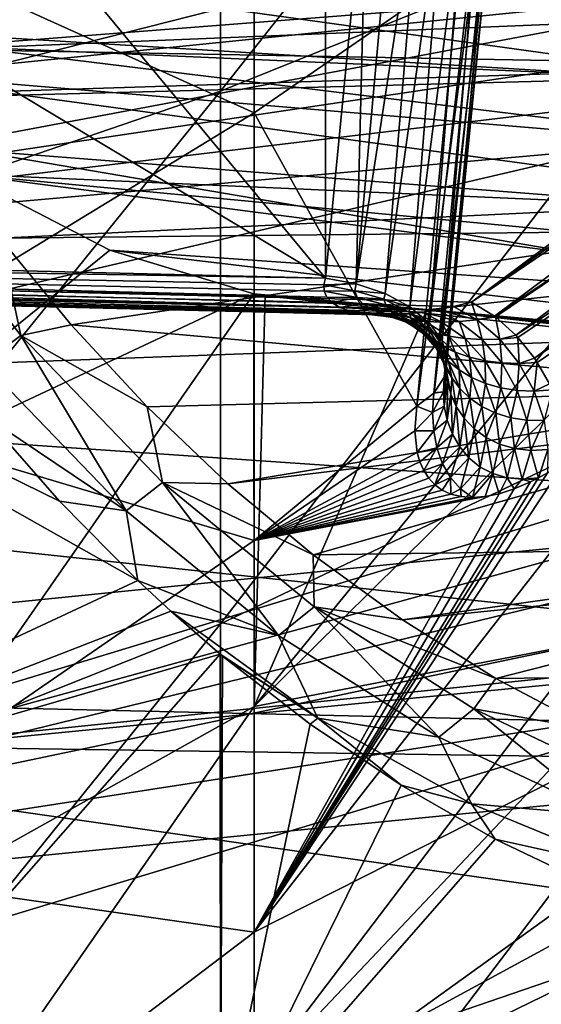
# Model space of a CAD drawing. Header units: metres. Extents: x -22 to 73, y -229 to 22.
# Tile 339 of 447: x 55.67 to 56.92, y -10.91 to -8.55. Entities that reach past the tile are written whole.
import ezdxf

# ---------------------------------------------------------------- set-up
doc = ezdxf.new("R2010")
doc.units = ezdxf.units.M
doc.layers.add('solid_509500_SW0001', color=7, linetype='CONTINUOUS')

msp = doc.modelspace()

# ---------------------------------------------------------------- linework, layer by layer
at = {"layer": 'solid_509500_SW0001'}
for points in [[(56.405502, -6.074825, 79.969376), (53.852753, -6.085768, 79.907318), (56.405502, -9.169824, 77.802238)], [(56.505917, -8.140256, 78.525284), (56.405502, -6.074825, 79.969376), (56.405502, -9.169824, 77.802238)], [(53.852753, -6.085768, 79.907318), (51.299999, -6.09671, 79.845261), (56.405502, -9.169824, 77.802238)], [(56.405502, -9.169824, 77.802238), (51.299999, -6.09671, 79.845261), (51.299999, -9.045708, 77.78035)], [(57.584846, -6.907725, 82.705391), (56.153522, -7.375408, 83.797386), (56.153522, -8.720658, 83.096497)], [(57.584846, -8.14331, 82.058868), (57.584846, -6.907725, 82.705391), (56.153522, -8.720658, 83.096497)], [(53.799999, -7.720878, 48.47084), (69.199005, -7.179196, 48.265282), (69.200699, -8.872087, 48.966187)], [(53.799999, -7.915261, 87.451187), (57.895058, -8.648599, 87.136398), (58.125004, -7.21061, 87.723267)], [(61.099998, -7.264851, 50.552021), (53.599998, -7.500044, 49.028721), (53.599998, -9.170897, 49.777634)], [(61.099998, -8.052971, 50.90147), (61.099998, -7.264851, 50.552021), (53.599998, -9.170897, 49.777634)], [(56.153522, -7.375408, 83.797386), (54.626633, -7.807392, 84.76725), (54.626633, -9.243483, 84.020432)], [(56.153522, -8.720658, 83.096497), (56.153522, -7.375408, 83.797386), (54.626633, -9.243483, 84.020432)], [(55.102768, -8.261744, 81.077652), (56.23465, -7.667743, 80.126595), (56.23465, -8.772746, 79.352859)], [(56.726776, -8.432763, 78.927109), (56.23465, -8.772746, 79.352859), (56.23465, -7.667743, 80.126595)], [(53.799999, -8.589276, 48.836903), (53.799999, -7.720878, 48.47084), (69.200699, -8.872087, 48.966187)], [(53.799999, -7.915261, 87.451187), (53.799999, -8.779965, 87.076485), (57.895058, -8.648599, 87.136398)], [(59.599998, -8.792096, 85.068657), (53.599998, -8.529335, 86.531334), (59.599998, -8.014649, 85.44722)], [(55.318058, -8.627149, 52.071259), (55.061195, -8.147535, 51.636002), (56.854187, -7.997841, 51.917912)], [(55.318058, -8.627149, 52.071259), (56.854187, -7.997841, 51.917912), (57.030548, -8.49327, 52.35384)], [(61.082256, -8.276691, 51.004692), (61.099998, -8.052971, 50.90147), (53.599998, -9.170897, 49.777634)], [(57.584846, -8.14331, 82.058868), (56.153522, -8.720658, 83.096497), (56.153522, -9.999892, 82.281326)], [(57.584846, -8.14331, 82.058868), (56.153522, -9.999892, 82.281326), (57.584846, -9.318901, 81.308769)], [(56.479347, -9.183241, 77.805908), (56.505917, -8.140256, 78.525284), (56.405502, -9.169824, 77.802238)], [(56.573223, -8.147545, 78.531013), (56.505917, -8.140256, 78.525284), (56.479347, -9.183241, 77.805908)], [(56.63681, -8.163284, 78.549042), (56.573223, -8.147545, 78.531013), (56.479347, -9.183241, 77.805908)], [(56.63681, -8.163284, 78.549042), (56.479347, -9.183241, 77.805908), (56.548756, -9.206837, 77.824974)], [(56.693417, -8.186667, 78.578461), (56.63681, -8.163284, 78.549042), (56.548756, -9.206837, 77.824974)], [(56.693417, -8.186667, 78.578461), (56.548756, -9.206837, 77.824974), (56.608696, -9.23904, 77.858253)], [(56.740135, -8.216495, 78.617752), (56.693417, -8.186667, 78.578461), (56.608696, -9.23904, 77.858253)], [(56.740135, -8.216495, 78.617752), (56.608696, -9.23904, 77.858253), (56.65535, -9.277801, 77.903625)], [(56.77457, -8.251235, 78.664902), (56.740135, -8.216495, 78.617752), (56.65535, -9.277801, 77.903625)], [(56.77457, -8.251235, 78.664902), (56.65535, -9.277801, 77.903625), (56.685741, -9.320644, 77.958199)], [(56.79496, -8.289108, 78.717499), (56.77457, -8.251235, 78.664902), (56.685741, -9.320644, 77.958199)], [(61.027393, -8.507311, 51.106663), (61.082256, -8.276691, 51.004692), (53.599998, -9.170897, 49.777634)], [(55.102768, -8.261744, 81.077652), (56.23465, -8.772746, 79.352859), (55.102768, -9.46329, 80.23632)], [(56.79496, -8.289108, 78.717499), (56.685741, -9.320644, 77.958199), (56.697933, -9.364841, 78.018494)], [(56.800255, -8.328171, 78.772835), (56.79496, -8.289108, 78.717499), (56.697933, -9.364841, 78.018494)], [(57.474827, -8.705033, 54.165241), (54.911007, -8.347363, 54.770744), (55.098606, -8.559717, 55.110828)], [(57.325085, -8.524158, 53.898098), (54.911007, -8.347363, 54.770744), (57.474827, -8.705033, 54.165241)], [(56.790188, -8.36642, 78.828079), (56.800255, -8.328171, 78.772835), (56.691147, -9.407575, 78.080666)], [(56.800255, -8.328171, 78.772835), (56.697933, -9.364841, 78.018494), (56.691147, -9.407575, 78.080666)], [(56.790188, -8.36642, 78.828079), (56.666607, -9.445292, 78.139412), (56.665821, -9.446118, 78.140755)], [(56.765266, -8.401893, 78.880394), (56.790188, -8.36642, 78.828079), (56.665821, -9.446118, 78.140755)], [(56.790188, -8.36642, 78.828079), (56.691147, -9.407575, 78.080666), (56.666607, -9.445292, 78.139412)], [(57.819645, -8.434435, 76.360321), (51.299999, -9.094815, 77.501846), (51.299999, -8.406488, 76.518814)], [(56.765266, -8.401893, 78.880394), (56.624908, -9.47726, 78.193565), (56.726776, -8.432763, 78.927109)], [(56.765266, -8.401893, 78.880394), (56.665821, -9.446118, 78.140755), (56.624908, -9.47726, 78.193565)], [(56.75663, -9.227467, 77.525238), (51.299999, -9.094815, 77.501846), (57.819645, -8.434435, 76.360321)], [(56.726776, -8.432763, 78.927109), (56.624908, -9.47726, 78.193565), (56.23465, -8.772746, 79.352859)], [(57.303242, -8.837704, 76.951965), (56.75663, -9.227467, 77.525238), (57.819645, -8.434435, 76.360321)], [(57.877663, -8.465177, 76.387749), (56.75663, -9.227467, 77.525238), (57.303242, -8.837704, 76.951965)], [(57.877663, -8.465177, 76.387749), (56.811291, -9.261147, 77.556801), (56.75663, -9.227467, 77.525238)], [(57.877663, -8.465177, 76.387749), (57.932457, -8.508327, 76.404015), (56.811291, -9.261147, 77.556801)], [(61.027393, -8.507311, 51.106663), (53.599998, -9.170897, 49.777634), (53.599998, -10.767056, 50.67284)], [(60.930069, -8.750944, 51.209621), (61.027393, -8.507311, 51.106663), (53.599998, -10.767056, 50.67284)], [(55.318058, -8.627149, 52.071259), (57.030548, -8.49327, 52.35384), (57.05619, -8.555462, 52.414406)], [(57.932457, -8.508327, 76.404015), (56.813992, -9.263192, 77.558105), (56.811291, -9.261147, 77.556801)], [(57.932457, -8.508327, 76.404015), (56.862545, -9.306887, 77.576782), (56.813992, -9.263192, 77.558105)], [(57.932457, -8.508327, 76.404015), (57.980526, -8.56127, 76.40799), (56.862545, -9.306887, 77.576782)], [(59.599998, -9.552241, 84.655167), (53.599998, -10.155849, 85.692337), (53.599998, -8.529335, 86.531334)], [(59.599998, -9.552241, 84.655167), (53.599998, -8.529335, 86.531334), (59.599998, -8.792096, 85.068657)], [(57.634872, -8.870577, 54.442616), (55.098606, -8.559717, 55.110828), (55.208389, -8.666336, 55.304935)], [(57.474827, -8.705033, 54.165241), (55.098606, -8.559717, 55.110828), (57.634872, -8.870577, 54.442616)], [(55.464962, -8.855129, 52.307579), (55.318058, -8.627149, 52.071259), (57.05619, -8.555462, 52.414406)], [(55.464962, -8.855129, 52.307579), (57.05619, -8.555462, 52.414406), (57.264851, -8.99559, 52.889027)], [(57.980526, -8.56127, 76.40799), (56.867832, -9.312531, 77.578217), (56.862545, -9.306887, 77.576782)], [(57.980526, -8.56127, 76.40799), (56.907478, -9.362082, 77.584053), (56.867832, -9.312531, 77.578217)], [(57.980526, -8.56127, 76.40799), (58.019127, -8.620987, 76.399445), (56.907478, -9.362082, 77.584053)], [(53.799999, -9.440376, 49.241554), (53.799999, -8.589276, 48.836903), (69.200699, -8.872087, 48.966187)], [(58.019127, -8.620987, 76.399445), (56.914246, -9.372112, 77.583984), (56.907478, -9.362082, 77.584053)], [(58.019127, -8.620987, 76.399445), (56.943535, -9.423596, 77.578194), (56.914246, -9.372112, 77.583984)], [(53.799999, -8.779965, 87.076485), (57.891979, -8.671167, 87.126183), (57.895058, -8.648599, 87.136398)], [(53.799999, -9.626987, 86.663361), (57.738182, -10.048369, 86.439911), (57.891979, -8.671167, 87.126183)], [(53.799999, -8.779965, 87.076485), (53.799999, -9.626987, 86.663361), (57.891979, -8.671167, 87.126183)], [(57.805748, -9.020449, 54.731201), (55.208389, -8.666336, 55.304935), (55.535427, -8.919729, 55.865639)], [(57.634872, -8.870577, 54.442616), (55.208389, -8.666336, 55.304935), (57.805748, -9.020449, 54.731201)], [(56.153522, -8.720658, 83.096497), (54.626633, -9.243483, 84.020432), (54.626633, -10.608778, 83.150902)], [(56.153522, -8.720658, 83.096497), (54.626633, -10.608778, 83.150902), (56.153522, -9.999892, 82.281326)], [(60.780453, -9.014477, 51.315605), (60.930069, -8.750944, 51.209621), (53.599998, -10.767056, 50.67284)], [(55.102768, -9.46329, 80.23632), (56.23465, -8.772746, 79.352859), (56.23465, -9.800198, 78.478767)], [(56.624908, -9.47726, 78.193565), (56.23465, -9.800198, 78.478767), (56.23465, -8.772746, 79.352859)], [(55.623966, -9.073803, 52.556019), (55.464962, -8.855129, 52.307579), (57.264851, -8.99559, 52.889027)], [(53.799999, -9.440376, 49.241554), (69.200699, -8.872087, 48.966187), (69.202698, -10.497551, 49.812054)], [(55.674614, -9.307584, 52.796982), (55.36277, -8.900712, 52.310795), (55.623966, -9.073803, 52.556019)], [(55.585033, -9.374332, 52.799652), (55.36277, -8.900712, 52.310795), (55.674614, -9.307584, 52.796982)], [(55.887867, -9.103015, 56.445824), (55.535427, -8.919729, 55.865639), (55.102768, -9.738097, 55.981228)], [(58.170246, -9.263049, 55.326027), (55.535427, -8.919729, 55.865639), (55.887867, -9.103015, 56.445824)], [(57.986042, -9.152554, 55.028728), (55.535427, -8.919729, 55.865639), (58.170246, -9.263049, 55.326027)], [(57.805748, -9.020449, 54.731201), (55.535427, -8.919729, 55.865639), (57.986042, -9.152554, 55.028728)], [(55.623966, -9.073803, 52.556019), (57.264851, -8.99559, 52.889027), (57.298035, -9.056539, 52.962067)], [(60.563084, -9.305677, 51.426376), (60.780453, -9.014477, 51.315605), (53.599998, -10.767056, 50.67284)], [(56.405502, -9.169824, 77.802238), (51.299999, -9.045708, 77.78035), (51.299999, -9.084226, 77.745049)], [(55.794952, -9.282225, 52.816402), (55.623966, -9.073803, 52.556019), (57.298035, -9.056539, 52.962067)], [(55.794952, -9.282225, 52.816402), (57.298035, -9.056539, 52.962067), (57.536781, -9.438543, 53.472698)], [(55.674614, -9.307584, 52.796982), (55.623966, -9.073803, 52.556019), (55.794952, -9.282225, 52.816402)], [(56.408886, -9.215267, 77.758316), (51.299999, -9.084226, 77.745049), (51.299999, -9.112234, 77.701088)], [(56.402042, -9.186081, 77.789467), (56.405502, -9.169824, 77.802238), (51.299999, -9.084226, 77.745049)], [(56.403042, -9.20112, 77.775009), (56.402042, -9.186081, 77.789467), (51.299999, -9.084226, 77.745049)], [(56.408886, -9.215267, 77.758316), (56.403042, -9.20112, 77.775009), (51.299999, -9.084226, 77.745049)], [(56.674026, -9.245775, 77.561562), (51.299999, -9.118937, 77.548195), (51.299999, -9.094815, 77.501846)], [(56.713448, -9.237877, 77.543472), (51.299999, -9.094815, 77.501846), (56.75663, -9.227467, 77.525238)], [(56.713448, -9.237877, 77.543472), (56.674026, -9.245775, 77.561562), (51.299999, -9.094815, 77.501846)], [(55.887867, -9.103015, 56.445824), (55.102768, -9.738097, 55.981228), (56.233761, -9.207329, 56.995419)], [(58.526669, -9.415662, 55.886536), (55.887867, -9.103015, 56.445824), (56.233761, -9.207329, 56.995419)], [(58.170246, -9.263049, 55.326027), (55.887867, -9.103015, 56.445824), (58.526669, -9.415662, 55.886536)], [(56.44001, -9.240607, 77.71537), (51.299999, -9.112234, 77.701088), (51.299999, -9.127947, 77.651268)], [(56.420761, -9.22867, 77.738495), (56.408886, -9.215267, 77.758316), (51.299999, -9.112234, 77.701088)], [(56.44001, -9.240607, 77.71537), (56.420761, -9.22867, 77.738495), (51.299999, -9.112234, 77.701088)], [(56.576, -9.257579, 77.613419), (51.299999, -9.130219, 77.599083), (51.299999, -9.118937, 77.548195)], [(56.605587, -9.255348, 77.596581), (56.576, -9.257579, 77.613419), (51.299999, -9.118937, 77.548195)], [(56.638172, -9.251494, 77.579285), (56.605587, -9.255348, 77.596581), (51.299999, -9.118937, 77.548195)], [(56.674026, -9.245775, 77.561562), (56.638172, -9.251494, 77.579285), (51.299999, -9.118937, 77.548195)], [(56.503529, -9.256284, 77.660713), (51.299999, -9.127947, 77.651268), (51.299999, -9.130219, 77.599083)], [(56.467373, -9.250087, 77.689331), (56.44001, -9.240607, 77.71537), (51.299999, -9.127947, 77.651268)], [(56.48431, -9.253645, 77.675331), (56.467373, -9.250087, 77.689331), (51.299999, -9.127947, 77.651268)], [(56.503529, -9.256284, 77.660713), (56.48431, -9.253645, 77.675331), (51.299999, -9.127947, 77.651268)], [(56.52512, -9.2579, 77.645515), (56.503529, -9.256284, 77.660713), (51.299999, -9.130219, 77.599083)], [(56.549229, -9.258376, 77.629738), (56.52512, -9.2579, 77.645515), (51.299999, -9.130219, 77.599083)], [(56.576, -9.257579, 77.613419), (56.549229, -9.258376, 77.629738), (51.299999, -9.130219, 77.599083)], [(55.955231, -9.896507, 53.466244), (54.626633, -10.516298, 52.78476), (54.626633, -9.145735, 51.923569)], [(55.766891, -9.705925, 53.172726), (55.955231, -9.896507, 53.466244), (54.626633, -9.145735, 51.923569)], [(55.586414, -9.499604, 52.886349), (55.766891, -9.705925, 53.172726), (54.626633, -9.145735, 51.923569)], [(56.23465, -10.198776, 57.908745), (57.294144, -9.15088, 58.593201), (57.047272, -9.202867, 58.223862)], [(57.278263, -9.997581, 59.467659), (57.294144, -9.15088, 58.593201), (56.23465, -10.198776, 57.908745)], [(56.479347, -9.183241, 77.805908), (56.405502, -9.169824, 77.802238), (56.402042, -9.186081, 77.789467)], [(56.476303, -9.200418, 77.791153), (56.479347, -9.183241, 77.805908), (56.402042, -9.186081, 77.789467)], [(56.476303, -9.200418, 77.791153), (56.402042, -9.186081, 77.789467), (56.403042, -9.20112, 77.775009)], [(56.476303, -9.200418, 77.791153), (56.548756, -9.206837, 77.824974), (56.479347, -9.183241, 77.805908)], [(55.102768, -10.832709, 56.957634), (56.23465, -10.198776, 57.908745), (56.233761, -9.207329, 56.995419)], [(55.102768, -10.832709, 56.957634), (56.233761, -9.207329, 56.995419), (55.102768, -9.738097, 55.981228)], [(56.261051, -9.212669, 57.038029), (56.233761, -9.207329, 56.995419), (56.23465, -10.198776, 57.908745)], [(58.526669, -9.415662, 55.886536), (56.233761, -9.207329, 56.995419), (56.261051, -9.212669, 57.038029)], [(56.649246, -9.24625, 57.633316), (56.23465, -10.198776, 57.908745), (57.047272, -9.202867, 58.223862)], [(56.649246, -9.24625, 57.633316), (56.261051, -9.212669, 57.038029), (56.23465, -10.198776, 57.908745)], [(58.871922, -9.495269, 56.409794), (56.261051, -9.212669, 57.038029), (56.649246, -9.24625, 57.633316)], [(58.526669, -9.415662, 55.886536), (56.261051, -9.212669, 57.038029), (58.871922, -9.495269, 56.409794)], [(56.476303, -9.200418, 77.791153), (56.403042, -9.20112, 77.775009), (56.481628, -9.216419, 77.774902)], [(56.481628, -9.216419, 77.774902), (56.403042, -9.20112, 77.775009), (56.408886, -9.215267, 77.758316)], [(56.481628, -9.216419, 77.774902), (56.408886, -9.215267, 77.758316), (56.420761, -9.22867, 77.738495)], [(56.481628, -9.216419, 77.774902), (56.420761, -9.22867, 77.738495), (56.494904, -9.231143, 77.757057)], [(56.476303, -9.200418, 77.791153), (56.546139, -9.220304, 77.812721), (56.548756, -9.206837, 77.824974)], [(56.476303, -9.200418, 77.791153), (56.481628, -9.216419, 77.774902), (56.546139, -9.220304, 77.812721)], [(56.481628, -9.216419, 77.774902), (56.550781, -9.234057, 77.800293), (56.546139, -9.220304, 77.812721)], [(56.481628, -9.216419, 77.774902), (56.494904, -9.231143, 77.757057), (56.550781, -9.234057, 77.800293)], [(56.546139, -9.220304, 77.812721), (56.608696, -9.23904, 77.858253), (56.548756, -9.206837, 77.824974)], [(56.546139, -9.220304, 77.812721), (56.6064, -9.251689, 77.846199), (56.608696, -9.23904, 77.858253)], [(56.546139, -9.220304, 77.812721), (56.550781, -9.234057, 77.800293), (56.6064, -9.251689, 77.846199)], [(59.230522, -9.515055, 56.934498), (56.649246, -9.24625, 57.633316), (57.047272, -9.202867, 58.223862)], [(56.494904, -9.231143, 77.757057), (56.420761, -9.22867, 77.738495), (56.44001, -9.240607, 77.71537)], [(56.494904, -9.231143, 77.757057), (56.44001, -9.240607, 77.71537), (56.515213, -9.244264, 77.73761)], [(56.515213, -9.244264, 77.73761), (56.44001, -9.240607, 77.71537), (56.467373, -9.250087, 77.689331)], [(56.515213, -9.244264, 77.73761), (56.467373, -9.250087, 77.689331), (56.541424, -9.255389, 77.716743)], [(56.494904, -9.231143, 77.757057), (56.562462, -9.248511, 77.786583), (56.550781, -9.234057, 77.800293)], [(56.494904, -9.231143, 77.757057), (56.515213, -9.244264, 77.73761), (56.562462, -9.248511, 77.786583)], [(56.515213, -9.244264, 77.73761), (56.580647, -9.263265, 77.770699), (56.562462, -9.248511, 77.786583)], [(56.515213, -9.244264, 77.73761), (56.541424, -9.255389, 77.716743), (56.580647, -9.263265, 77.770699)], [(56.550781, -9.234057, 77.800293), (56.610413, -9.265558, 77.834785), (56.6064, -9.251689, 77.846199)], [(56.550781, -9.234057, 77.800293), (56.562462, -9.248511, 77.786583), (56.610413, -9.265558, 77.834785)], [(56.6064, -9.251689, 77.846199), (56.65535, -9.277801, 77.903625), (56.608696, -9.23904, 77.858253)], [(56.726799, -9.273876, 77.602776), (56.638172, -9.251494, 77.579285), (56.674026, -9.245775, 77.561562)], [(58.871922, -9.495269, 56.409794), (56.649246, -9.24625, 57.633316), (59.230522, -9.515055, 56.934498)], [(56.769928, -9.269814, 77.580139), (56.674026, -9.245775, 77.561562), (56.713448, -9.237877, 77.543472)], [(56.726799, -9.273876, 77.602776), (56.674026, -9.245775, 77.561562), (56.769928, -9.269814, 77.580139)], [(56.769928, -9.269814, 77.580139), (56.713448, -9.237877, 77.543472), (56.75663, -9.227467, 77.525238)], [(56.811291, -9.261147, 77.556801), (56.769928, -9.269814, 77.580139), (56.75663, -9.227467, 77.525238)], [(56.541424, -9.255389, 77.716743), (56.467373, -9.250087, 77.689331), (56.48431, -9.253645, 77.675331)], [(56.541424, -9.255389, 77.716743), (56.48431, -9.253645, 77.675331), (56.503529, -9.256284, 77.660713)], [(56.541424, -9.255389, 77.716743), (56.503529, -9.256284, 77.660713), (56.572418, -9.264204, 77.694778)], [(56.572418, -9.264204, 77.694778), (56.503529, -9.256284, 77.660713), (56.52512, -9.2579, 77.645515)], [(56.607201, -9.270517, 77.672081), (56.52512, -9.2579, 77.645515), (56.549229, -9.258376, 77.629738)], [(56.572418, -9.264204, 77.694778), (56.52512, -9.2579, 77.645515), (56.607201, -9.270517, 77.672081)], [(56.541424, -9.255389, 77.716743), (56.604576, -9.277472, 77.752266), (56.580647, -9.263265, 77.770699)], [(56.541424, -9.255389, 77.716743), (56.572418, -9.264204, 77.694778), (56.604576, -9.277472, 77.752266)], [(56.607201, -9.270517, 77.672081), (56.549229, -9.258376, 77.629738), (56.576, -9.257579, 77.613419)], [(56.562462, -9.248511, 77.786583), (56.620674, -9.28144, 77.822144), (56.610413, -9.265558, 77.834785)], [(56.562462, -9.248511, 77.786583), (56.580647, -9.263265, 77.770699), (56.620674, -9.28144, 77.822144)], [(56.572418, -9.264204, 77.694778), (56.633385, -9.290277, 77.7314), (56.604576, -9.277472, 77.752266)], [(56.572418, -9.264204, 77.694778), (56.607201, -9.270517, 77.672081), (56.633385, -9.290277, 77.7314)], [(56.644951, -9.274243, 77.648987), (56.576, -9.257579, 77.613419), (56.605587, -9.255348, 77.596581)], [(56.607201, -9.270517, 77.672081), (56.576, -9.257579, 77.613419), (56.644951, -9.274243, 77.648987)], [(56.580647, -9.263265, 77.770699), (56.636997, -9.298841, 77.806702), (56.620674, -9.28144, 77.822144)], [(56.580647, -9.263265, 77.770699), (56.604576, -9.277472, 77.752266), (56.636997, -9.298841, 77.806702)], [(56.684998, -9.275359, 77.625801), (56.605587, -9.255348, 77.596581), (56.638172, -9.251494, 77.579285)], [(56.644951, -9.274243, 77.648987), (56.605587, -9.255348, 77.596581), (56.684998, -9.275359, 77.625801)], [(56.6064, -9.251689, 77.846199), (56.653248, -9.292573, 77.889458), (56.65535, -9.277801, 77.903625)], [(56.6064, -9.251689, 77.846199), (56.610413, -9.265558, 77.834785), (56.653248, -9.292573, 77.889458)], [(56.607201, -9.270517, 77.672081), (56.666214, -9.301015, 77.708488), (56.633385, -9.290277, 77.7314)], [(56.607201, -9.270517, 77.672081), (56.644951, -9.274243, 77.648987), (56.666214, -9.301015, 77.708488)], [(56.610413, -9.265558, 77.834785), (56.656715, -9.308913, 77.876183), (56.653248, -9.292573, 77.889458)], [(56.610413, -9.265558, 77.834785), (56.620674, -9.28144, 77.822144), (56.656715, -9.308913, 77.876183)], [(56.684998, -9.275359, 77.625801), (56.638172, -9.251494, 77.579285), (56.726799, -9.273876, 77.602776)], [(56.726799, -9.273876, 77.602776), (56.769928, -9.269814, 77.580139), (56.781784, -9.317085, 77.631882)], [(56.811291, -9.261147, 77.556801), (56.813992, -9.263192, 77.558105), (56.769928, -9.269814, 77.580139)], [(56.769928, -9.269814, 77.580139), (56.813992, -9.263192, 77.558105), (56.824192, -9.316411, 77.60508)], [(56.769928, -9.269814, 77.580139), (56.824192, -9.316411, 77.60508), (56.781784, -9.317085, 77.631882)], [(56.813992, -9.263192, 77.558105), (56.862545, -9.306887, 77.576782), (56.824192, -9.316411, 77.60508)], [(55.674614, -9.307584, 52.796982), (55.794952, -9.282225, 52.816402), (55.97768, -9.479308, 53.08836)], [(55.97768, -9.479308, 53.08836), (55.794952, -9.282225, 52.816402), (57.536781, -9.438543, 53.472698)], [(56.604576, -9.277472, 77.752266), (56.658936, -9.316541, 77.787712), (56.636997, -9.298841, 77.806702)], [(56.604576, -9.277472, 77.752266), (56.633385, -9.290277, 77.7314), (56.658936, -9.316541, 77.787712)], [(56.620674, -9.28144, 77.822144), (56.665833, -9.327828, 77.861465), (56.656715, -9.308913, 77.876183)], [(56.620674, -9.28144, 77.822144), (56.636997, -9.298841, 77.806702), (56.665833, -9.327828, 77.861465)], [(56.633385, -9.290277, 77.7314), (56.685844, -9.333241, 77.76516), (56.658936, -9.316541, 77.787712)], [(56.633385, -9.290277, 77.7314), (56.666214, -9.301015, 77.708488), (56.685844, -9.333241, 77.76516)], [(56.644951, -9.274243, 77.648987), (56.702305, -9.309235, 77.683975), (56.666214, -9.301015, 77.708488)], [(56.644951, -9.274243, 77.648987), (56.684998, -9.275359, 77.625801), (56.702305, -9.309235, 77.683975)], [(56.653248, -9.292573, 77.889458), (56.685741, -9.320644, 77.958199), (56.65535, -9.277801, 77.903625)], [(56.653248, -9.292573, 77.889458), (56.683697, -9.340348, 77.939743), (56.685741, -9.320644, 77.958199)], [(56.653248, -9.292573, 77.889458), (56.656715, -9.308913, 77.876183), (56.683697, -9.340348, 77.939743)], [(56.684998, -9.275359, 77.625801), (56.726799, -9.273876, 77.602776), (56.741009, -9.314651, 77.658302)], [(56.684998, -9.275359, 77.625801), (56.741009, -9.314651, 77.658302), (56.702305, -9.309235, 77.683975)], [(56.726799, -9.273876, 77.602776), (56.781784, -9.317085, 77.631882), (56.741009, -9.314651, 77.658302)], [(60.228394, -9.7418, 51.601006), (60.563084, -9.305677, 51.426376), (53.599998, -10.767056, 50.67284)], [(55.585033, -9.374332, 52.799652), (55.674614, -9.307584, 52.796982), (55.927124, -9.729137, 53.315964)], [(56.014771, -9.660715, 53.304844), (55.674614, -9.307584, 52.796982), (55.97768, -9.479308, 53.08836)], [(55.927124, -9.729137, 53.315964), (55.674614, -9.307584, 52.796982), (56.014771, -9.660715, 53.304844)], [(56.636997, -9.298841, 77.806702), (56.680672, -9.348726, 77.84333), (56.665833, -9.327828, 77.861465)], [(56.636997, -9.298841, 77.806702), (56.658936, -9.316541, 77.787712), (56.680672, -9.348726, 77.84333)], [(56.656715, -9.308913, 77.876183), (56.686741, -9.361361, 77.921844), (56.683697, -9.340348, 77.939743)], [(56.656715, -9.308913, 77.876183), (56.665833, -9.327828, 77.861465), (56.686741, -9.361361, 77.921844)], [(56.658936, -9.316541, 77.787712), (56.701038, -9.370103, 77.820816), (56.680672, -9.348726, 77.84333)], [(56.658936, -9.316541, 77.787712), (56.685844, -9.333241, 77.76516), (56.701038, -9.370103, 77.820816)], [(56.666214, -9.301015, 77.708488), (56.716984, -9.347905, 77.739487), (56.685844, -9.333241, 77.76516)], [(56.666214, -9.301015, 77.708488), (56.702305, -9.309235, 77.683975), (56.716984, -9.347905, 77.739487)], [(56.702305, -9.309235, 77.683975), (56.751652, -9.359803, 77.711273), (56.716984, -9.347905, 77.739487)], [(56.702305, -9.309235, 77.683975), (56.741009, -9.314651, 77.658302), (56.751652, -9.359803, 77.711273)], [(56.741009, -9.314651, 77.658302), (56.789215, -9.368452, 77.681091), (56.751652, -9.359803, 77.711273)], [(56.741009, -9.314651, 77.658302), (56.781784, -9.317085, 77.631882), (56.789215, -9.368452, 77.681091)], [(56.781784, -9.317085, 77.631882), (56.824192, -9.316411, 77.60508), (56.829124, -9.373531, 77.649498)], [(56.781784, -9.317085, 77.631882), (56.829124, -9.373531, 77.649498), (56.789215, -9.368452, 77.681091)], [(56.862545, -9.306887, 77.576782), (56.867832, -9.312531, 77.578217), (56.824192, -9.316411, 77.60508)], [(56.824192, -9.316411, 77.60508), (56.867832, -9.312531, 77.578217), (56.870937, -9.374812, 77.616982)], [(56.824192, -9.316411, 77.60508), (56.870937, -9.374812, 77.616982), (56.829124, -9.373531, 77.649498)], [(56.867832, -9.312531, 77.578217), (56.907478, -9.362082, 77.584053), (56.870937, -9.374812, 77.616982)], [(56.153522, -11.203424, 81.358047), (57.584846, -9.318901, 81.308769), (56.153522, -9.999892, 82.281326)], [(57.584846, -10.42584, 80.460625), (57.584846, -9.318901, 81.308769), (56.153522, -11.203424, 81.358047)], [(56.665833, -9.327828, 77.861465), (56.695057, -9.384721, 77.902046), (56.686741, -9.361361, 77.921844)], [(56.665833, -9.327828, 77.861465), (56.680672, -9.348726, 77.84333), (56.695057, -9.384721, 77.902046)], [(56.683697, -9.340348, 77.939743), (56.697933, -9.364841, 78.018494), (56.685741, -9.320644, 77.958199)], [(56.683697, -9.340348, 77.939743), (56.695801, -9.391971, 77.993835), (56.697933, -9.364841, 78.018494)], [(56.683697, -9.340348, 77.939743), (56.686741, -9.361361, 77.921844), (56.695801, -9.391971, 77.993835)], [(56.685844, -9.333241, 77.76516), (56.726456, -9.390355, 77.793907), (56.701038, -9.370103, 77.820816)], [(56.685844, -9.333241, 77.76516), (56.716984, -9.347905, 77.739487), (56.726456, -9.390355, 77.793907)], [(56.680672, -9.348726, 77.84333), (56.708885, -9.409739, 77.878242), (56.695057, -9.384721, 77.902046)], [(56.680672, -9.348726, 77.84333), (56.701038, -9.370103, 77.820816), (56.708885, -9.409739, 77.878242)], [(56.686741, -9.361361, 77.921844), (56.698578, -9.419555, 77.968864), (56.695801, -9.391971, 77.993835)], [(56.686741, -9.361361, 77.921844), (56.695057, -9.384721, 77.902046), (56.698578, -9.419555, 77.968864)], [(56.695801, -9.391971, 77.993835), (56.691147, -9.407575, 78.080666), (56.697933, -9.364841, 78.018494)], [(56.716984, -9.347905, 77.739487), (56.756283, -9.408198, 77.763115), (56.726456, -9.390355, 77.793907)], [(56.716984, -9.347905, 77.739487), (56.751652, -9.359803, 77.711273), (56.756283, -9.408198, 77.763115)], [(56.751652, -9.359803, 77.711273), (56.789848, -9.422725, 77.729141), (56.756283, -9.408198, 77.763115)], [(56.751652, -9.359803, 77.711273), (56.789215, -9.368452, 77.681091), (56.789848, -9.422725, 77.729141)], [(56.907478, -9.362082, 77.584053), (56.914246, -9.372112, 77.583984), (56.870937, -9.374812, 77.616982)], [(55.585033, -9.374332, 52.799652), (55.927124, -9.729137, 53.315964), (55.586414, -9.499604, 52.886349)], [(56.695057, -9.384721, 77.902046), (56.706486, -9.44849, 77.941299), (56.698578, -9.419555, 77.968864)], [(56.695057, -9.384721, 77.902046), (56.708885, -9.409739, 77.878242), (56.706486, -9.44849, 77.941299)], [(56.701038, -9.370103, 77.820816), (56.728199, -9.434744, 77.84948), (56.708885, -9.409739, 77.878242)], [(56.701038, -9.370103, 77.820816), (56.726456, -9.390355, 77.793907), (56.728199, -9.434744, 77.84948)], [(56.789215, -9.368452, 77.681091), (56.826538, -9.433331, 77.692719), (56.789848, -9.422725, 77.729141)], [(56.789215, -9.368452, 77.681091), (56.829124, -9.373531, 77.649498), (56.826538, -9.433331, 77.692719)], [(56.829124, -9.373531, 77.649498), (56.865807, -9.439617, 77.654495), (56.826538, -9.433331, 77.692719)], [(56.829124, -9.373531, 77.649498), (56.870937, -9.374812, 77.616982), (56.865807, -9.439617, 77.654495)], [(56.870937, -9.374812, 77.616982), (56.907188, -9.441294, 77.615082), (56.865807, -9.439617, 77.654495)], [(56.870937, -9.374812, 77.616982), (56.914246, -9.372112, 77.583984), (56.907188, -9.441294, 77.615082)], [(56.914246, -9.372112, 77.583984), (56.943535, -9.423596, 77.578194), (56.907188, -9.441294, 77.615082)], [(57.278408, -9.402896, 77.183311), (57.278263, -10.212501, 76.273888), (56.23465, -10.741016, 77.512047)], [(56.981125, -9.610467, 77.488747), (57.278408, -9.402896, 77.183311), (56.23465, -10.741016, 77.512047)], [(56.688793, -9.442853, 78.049484), (56.666607, -9.445292, 78.139412), (56.691147, -9.407575, 78.080666)], [(56.688793, -9.442853, 78.049484), (56.691147, -9.407575, 78.080666), (56.695801, -9.391971, 77.993835)], [(56.691105, -9.477225, 78.016792), (56.688793, -9.442853, 78.049484), (56.695801, -9.391971, 77.993835)], [(56.691105, -9.477225, 78.016792), (56.695801, -9.391971, 77.993835), (56.698578, -9.419555, 77.968864)], [(56.708885, -9.409739, 77.878242), (56.719845, -9.47799, 77.909218), (56.706486, -9.44849, 77.941299)], [(56.708885, -9.409739, 77.878242), (56.728199, -9.434744, 77.84948), (56.719845, -9.47799, 77.909218)], [(56.726456, -9.390355, 77.793907), (56.752628, -9.45798, 77.815804), (56.728199, -9.434744, 77.84948)], [(56.726456, -9.390355, 77.793907), (56.756283, -9.408198, 77.763115), (56.752628, -9.45798, 77.815804)], [(56.756283, -9.408198, 77.763115), (56.781597, -9.478051, 77.777855), (56.752628, -9.45798, 77.815804)], [(56.756283, -9.408198, 77.763115), (56.789848, -9.422725, 77.729141), (56.781597, -9.478051, 77.777855)], [(56.698273, -9.511287, 77.980995), (56.691105, -9.477225, 78.016792), (56.698578, -9.419555, 77.968864)], [(56.698273, -9.511287, 77.980995), (56.698578, -9.419555, 77.968864), (56.706486, -9.44849, 77.941299)], [(56.728199, -9.434744, 77.84948), (56.738686, -9.506343, 77.871864), (56.719845, -9.47799, 77.909218)], [(56.728199, -9.434744, 77.84948), (56.752628, -9.45798, 77.815804), (56.738686, -9.506343, 77.871864)], [(56.789848, -9.422725, 77.729141), (56.814461, -9.493988, 77.73645), (56.781597, -9.478051, 77.777855)], [(56.789848, -9.422725, 77.729141), (56.826538, -9.433331, 77.692719), (56.814461, -9.493988, 77.73645)], [(56.826538, -9.433331, 77.692719), (56.850605, -9.505153, 77.692429), (56.814461, -9.493988, 77.73645)], [(56.826538, -9.433331, 77.692719), (56.865807, -9.439617, 77.654495), (56.850605, -9.505153, 77.692429)], [(56.943535, -9.423596, 77.578194), (56.950283, -9.438136, 77.575043), (56.907188, -9.441294, 77.615082)], [(53.799999, -10.272465, 49.683983), (53.799999, -9.440376, 49.241554), (69.202698, -10.497551, 49.812054)], [(56.17168, -9.663869, 53.371265), (55.97768, -9.479308, 53.08836), (57.536781, -9.438543, 53.472698)], [(56.17168, -9.663869, 53.371265), (57.536781, -9.438543, 53.472698), (57.576187, -9.493319, 53.554859)], [(56.66312, -9.492621, 78.100517), (56.624908, -9.47726, 78.193565), (56.665821, -9.446118, 78.140755)], [(56.66312, -9.492621, 78.100517), (56.665821, -9.446118, 78.140755), (56.688793, -9.442853, 78.049484)], [(56.66312, -9.492621, 78.100517), (56.688793, -9.442853, 78.049484), (56.691105, -9.477225, 78.016792)], [(56.688793, -9.442853, 78.049484), (56.665821, -9.446118, 78.140755), (56.666607, -9.445292, 78.139412)], [(56.710556, -9.54435, 77.940727), (56.698273, -9.511287, 77.980995), (56.706486, -9.44849, 77.941299)], [(56.710556, -9.54435, 77.940727), (56.706486, -9.44849, 77.941299), (56.719845, -9.47799, 77.909218)], [(56.752628, -9.45798, 77.815804), (56.762699, -9.531802, 77.829453), (56.738686, -9.506343, 77.871864)], [(56.752628, -9.45798, 77.815804), (56.781597, -9.478051, 77.777855), (56.762699, -9.531802, 77.829453)], [(56.865807, -9.439617, 77.654495), (56.889484, -9.511128, 77.646561), (56.850605, -9.505153, 77.692429)], [(56.865807, -9.439617, 77.654495), (56.907188, -9.441294, 77.615082), (56.889484, -9.511128, 77.646561)], [(56.907188, -9.441294, 77.615082), (56.930634, -9.51162, 77.599518), (56.889484, -9.511128, 77.646561)], [(56.907188, -9.441294, 77.615082), (56.950283, -9.438136, 77.575043), (56.930634, -9.51162, 77.599518)], [(55.102768, -9.46329, 80.23632), (56.23465, -9.800198, 78.478767), (55.102768, -10.579743, 79.284966)], [(56.014771, -9.660715, 53.304844), (55.97768, -9.479308, 53.08836), (56.17168, -9.663869, 53.371265)], [(56.624908, -9.47726, 78.193565), (56.62056, -9.536618, 78.144798), (56.23465, -9.800198, 78.478767)], [(56.66312, -9.492621, 78.100517), (56.62056, -9.536618, 78.144798), (56.624908, -9.47726, 78.193565)], [(56.665649, -9.536452, 78.056976), (56.66312, -9.492621, 78.100517), (56.691105, -9.477225, 78.016792)], [(56.665649, -9.536452, 78.056976), (56.691105, -9.477225, 78.016792), (56.698273, -9.511287, 77.980995)], [(56.728012, -9.574994, 77.895531), (56.710556, -9.54435, 77.940727), (56.719845, -9.47799, 77.909218)], [(56.728012, -9.574994, 77.895531), (56.719845, -9.47799, 77.909218), (56.738686, -9.506343, 77.871864)], [(56.781597, -9.478051, 77.777855), (56.791317, -9.553011, 77.782768), (56.762699, -9.531802, 77.829453)], [(56.781597, -9.478051, 77.777855), (56.814461, -9.493988, 77.73645), (56.791317, -9.553011, 77.782768)], [(55.927124, -9.729137, 53.315964), (55.766891, -9.705925, 53.172726), (55.586414, -9.499604, 52.886349)], [(56.376324, -9.834755, 53.664295), (56.17168, -9.663869, 53.371265), (57.576187, -9.493319, 53.554859)], [(56.376324, -9.834755, 53.664295), (57.576187, -9.493319, 53.554859), (57.843174, -9.814323, 54.099342)], [(56.665649, -9.536452, 78.056976), (56.62056, -9.536618, 78.144798), (56.66312, -9.492621, 78.100517)], [(56.75037, -9.601764, 77.845734), (56.728012, -9.574994, 77.895531), (56.738686, -9.506343, 77.871864)], [(56.75037, -9.601764, 77.845734), (56.738686, -9.506343, 77.871864), (56.762699, -9.531802, 77.829453)], [(56.814461, -9.493988, 77.73645), (56.823917, -9.56905, 77.732727), (56.791317, -9.553011, 77.782768)], [(56.814461, -9.493988, 77.73645), (56.850605, -9.505153, 77.692429), (56.823917, -9.56905, 77.732727)], [(56.850605, -9.505153, 77.692429), (56.859879, -9.579338, 77.68026), (56.823917, -9.56905, 77.732727)], [(56.850605, -9.505153, 77.692429), (56.889484, -9.511128, 77.646561), (56.859879, -9.579338, 77.68026)], [(56.67355, -9.57775, 78.009171), (56.665649, -9.536452, 78.056976), (56.698273, -9.511287, 77.980995)], [(56.67355, -9.57775, 78.009171), (56.698273, -9.511287, 77.980995), (56.710556, -9.54435, 77.940727)], [(56.889484, -9.511128, 77.646561), (56.898655, -9.583508, 77.62619), (56.859879, -9.579338, 77.68026)], [(56.889484, -9.511128, 77.646561), (56.930634, -9.51162, 77.599518), (56.898655, -9.583508, 77.62619)], [(56.930634, -9.51162, 77.599518), (56.939774, -9.581305, 77.571266), (56.898655, -9.583508, 77.62619)], [(59.599998, -10.293185, 84.207726), (53.599998, -10.155849, 85.692337), (59.599998, -9.552241, 84.655167)], [(56.62056, -9.536618, 78.144798), (56.626045, -9.588431, 78.087296), (56.23465, -9.800198, 78.478767)], [(56.665649, -9.536452, 78.056976), (56.626045, -9.588431, 78.087296), (56.62056, -9.536618, 78.144798)], [(56.67355, -9.57775, 78.009171), (56.626045, -9.588431, 78.087296), (56.665649, -9.536452, 78.056976)], [(56.68697, -9.615669, 77.956421), (56.67355, -9.57775, 78.009171), (56.710556, -9.54435, 77.940727)], [(56.68697, -9.615669, 77.956421), (56.710556, -9.54435, 77.940727), (56.728012, -9.574994, 77.895531)], [(56.777153, -9.623528, 77.792107), (56.75037, -9.601764, 77.845734), (56.762699, -9.531802, 77.829453)], [(56.777153, -9.623528, 77.792107), (56.762699, -9.531802, 77.829453), (56.791317, -9.553011, 77.782768)], [(56.807785, -9.63953, 77.735573), (56.777153, -9.623528, 77.792107), (56.791317, -9.553011, 77.782768)], [(56.807785, -9.63953, 77.735573), (56.791317, -9.553011, 77.782768), (56.823917, -9.56905, 77.732727)], [(56.67355, -9.57775, 78.009171), (56.632576, -9.611305, 78.05529), (56.626045, -9.588431, 78.087296)], [(56.67355, -9.57775, 78.009171), (56.641739, -9.631991, 78.021095), (56.632576, -9.611305, 78.05529)], [(56.68697, -9.615669, 77.956421), (56.641739, -9.631991, 78.021095), (56.67355, -9.57775, 78.009171)], [(56.705826, -9.648887, 77.898811), (56.68697, -9.615669, 77.956421), (56.728012, -9.574994, 77.895531)], [(56.705826, -9.648887, 77.898811), (56.728012, -9.574994, 77.895531), (56.75037, -9.601764, 77.845734)], [(56.841698, -9.649314, 77.677002), (56.807785, -9.63953, 77.735573), (56.823917, -9.56905, 77.732727)], [(56.841698, -9.649314, 77.677002), (56.823917, -9.56905, 77.732727), (56.859879, -9.579338, 77.68026)], [(56.626045, -9.588431, 78.087296), (56.632576, -9.611305, 78.05529), (56.23465, -9.800198, 78.478767)], [(56.729721, -9.67619, 77.837051), (56.705826, -9.648887, 77.898811), (56.75037, -9.601764, 77.845734)], [(56.729721, -9.67619, 77.837051), (56.75037, -9.601764, 77.845734), (56.777153, -9.623528, 77.792107)], [(56.878384, -9.652609, 77.617226), (56.841698, -9.649314, 77.677002), (56.859879, -9.579338, 77.68026)], [(56.878384, -9.652609, 77.617226), (56.859879, -9.579338, 77.68026), (56.898655, -9.583508, 77.62619)], [(56.878384, -9.652609, 77.617226), (56.898655, -9.583508, 77.62619), (56.917286, -9.649313, 77.557053)], [(56.898655, -9.583508, 77.62619), (56.939774, -9.581305, 77.571266), (56.917286, -9.649313, 77.557053)], [(56.939774, -9.581305, 77.571266), (56.938908, -9.637221, 77.532959), (56.917286, -9.649313, 77.557053)], [(56.938908, -9.637221, 77.532959), (56.981125, -9.610467, 77.488747), (56.23465, -10.741016, 77.512047)], [(56.632576, -9.611305, 78.05529), (56.641739, -9.631991, 78.021095), (56.23465, -9.800198, 78.478767)], [(56.68697, -9.615669, 77.956421), (56.653648, -9.650314, 77.984688), (56.641739, -9.631991, 78.021095)], [(56.68697, -9.615669, 77.956421), (56.668427, -9.666042, 77.946075), (56.653648, -9.650314, 77.984688)], [(56.705826, -9.648887, 77.898811), (56.668427, -9.666042, 77.946075), (56.68697, -9.615669, 77.956421)], [(56.729721, -9.67619, 77.837051), (56.777153, -9.623528, 77.792107), (56.75856, -9.696741, 77.771355)], [(56.807785, -9.63953, 77.735573), (56.75856, -9.696741, 77.771355), (56.777153, -9.623528, 77.792107)], [(53.799999, -9.626987, 86.663361), (53.799999, -10.454622, 86.212654), (57.738182, -10.048369, 86.439911)], [(56.641739, -9.631991, 78.021095), (56.653648, -9.650314, 77.984688), (56.23465, -9.800198, 78.478767)], [(56.917286, -9.649313, 77.557053), (56.938908, -9.637221, 77.532959), (56.23465, -10.741016, 77.512047)], [(56.898079, -9.659081, 77.57933), (56.917286, -9.649313, 77.557053), (56.23465, -10.741016, 77.512047)], [(56.705826, -9.648887, 77.898811), (56.686203, -9.678897, 77.905289), (56.668427, -9.666042, 77.946075)], [(56.705826, -9.648887, 77.898811), (56.7071, -9.688546, 77.862434), (56.686203, -9.678897, 77.905289)], [(56.729721, -9.67619, 77.837051), (56.7071, -9.688546, 77.862434), (56.705826, -9.648887, 77.898811)], [(56.807785, -9.63953, 77.735573), (56.789112, -9.694536, 77.723793), (56.75856, -9.696741, 77.771355)], [(56.807785, -9.63953, 77.735573), (56.822739, -9.687674, 77.675499), (56.789112, -9.694536, 77.723793)], [(56.841698, -9.649314, 77.677002), (56.822739, -9.687674, 77.675499), (56.807785, -9.63953, 77.735573)], [(56.841698, -9.649314, 77.677002), (56.859188, -9.675901, 77.627106), (56.822739, -9.687674, 77.675499)], [(56.878384, -9.652609, 77.617226), (56.859188, -9.675901, 77.627106), (56.841698, -9.649314, 77.677002)], [(56.878384, -9.652609, 77.617226), (56.917286, -9.649313, 77.557053), (56.898079, -9.659081, 77.57933)], [(55.927124, -9.729137, 53.315964), (56.014771, -9.660715, 53.304844), (56.292732, -10.028534, 53.849243)], [(56.014771, -9.660715, 53.304844), (56.17168, -9.663869, 53.371265), (56.376324, -9.834755, 53.664295)], [(56.37862, -9.959729, 53.829834), (56.014771, -9.660715, 53.304844), (56.376324, -9.834755, 53.664295)], [(56.292732, -10.028534, 53.849243), (56.014771, -9.660715, 53.304844), (56.37862, -9.959729, 53.829834)], [(56.653648, -9.650314, 77.984688), (56.668427, -9.666042, 77.946075), (56.23465, -9.800198, 78.478767)], [(56.859188, -9.675901, 77.627106), (56.898079, -9.659081, 77.57933), (56.23465, -10.741016, 77.512047)], [(56.668427, -9.666042, 77.946075), (56.686203, -9.678897, 77.905289), (56.23465, -9.800198, 78.478767)], [(56.878384, -9.652609, 77.617226), (56.898079, -9.659081, 77.57933), (56.859188, -9.675901, 77.627106)], [(56.822739, -9.687674, 77.675499), (56.859188, -9.675901, 77.627106), (56.23465, -10.741016, 77.512047)], [(56.686203, -9.678897, 77.905289), (56.7071, -9.688546, 77.862434), (56.23465, -9.800198, 78.478767)], [(56.822739, -9.687674, 77.675499), (56.23465, -10.741016, 77.512047), (56.23465, -9.800198, 78.478767)], [(56.789112, -9.694536, 77.723793), (56.822739, -9.687674, 77.675499), (56.23465, -9.800198, 78.478767)], [(56.7071, -9.688546, 77.862434), (56.731205, -9.694621, 77.817703), (56.23465, -9.800198, 78.478767)], [(56.75856, -9.696741, 77.771355), (56.789112, -9.694536, 77.723793), (56.23465, -9.800198, 78.478767)], [(56.731205, -9.694621, 77.817703), (56.75856, -9.696741, 77.771355), (56.23465, -9.800198, 78.478767)], [(56.729721, -9.67619, 77.837051), (56.731205, -9.694621, 77.817703), (56.7071, -9.688546, 77.862434)], [(56.729721, -9.67619, 77.837051), (56.75856, -9.696741, 77.771355), (56.731205, -9.694621, 77.817703)], [(55.927124, -9.729137, 53.315964), (55.955231, -9.896507, 53.466244), (55.766891, -9.705925, 53.172726)], [(59.982315, -10.134657, 51.782776), (60.228394, -9.7418, 51.601006), (53.599998, -10.767056, 50.67284)], [(55.927124, -9.729137, 53.315964), (56.292732, -10.028534, 53.849243), (55.955231, -9.896507, 53.466244)], [(55.102768, -10.579743, 79.284966), (56.23465, -9.800198, 78.478767), (56.23465, -10.741016, 77.512047)], [(56.591022, -9.990879, 53.966614), (56.376324, -9.834755, 53.664295), (57.843174, -9.814323, 54.099342)], [(56.591022, -9.990879, 53.966614), (57.843174, -9.814323, 54.099342), (57.886093, -9.858621, 54.185158)], [(56.37862, -9.959729, 53.829834), (56.376324, -9.834755, 53.664295), (56.591022, -9.990879, 53.966614)], [(56.815201, -10.131252, 54.277412), (56.591022, -9.990879, 53.966614), (57.886093, -9.858621, 54.185158)], [(56.815201, -10.131252, 54.277412), (57.886093, -9.858621, 54.185158), (58.179993, -10.115408, 54.762169)], [(55.955231, -9.896507, 53.466244), (56.034702, -9.970175, 53.588715), (54.626633, -10.516298, 52.78476)], [(56.292732, -10.028534, 53.849243), (56.034702, -9.970175, 53.588715), (55.955231, -9.896507, 53.466244)], [(56.034702, -9.970175, 53.588715), (56.153217, -10.073179, 53.769985), (54.626633, -10.516298, 52.78476)], [(56.387836, -10.226524, 54.103008), (56.153217, -10.073179, 53.769985), (56.034702, -9.970175, 53.588715)], [(56.292732, -10.028534, 53.849243), (56.387836, -10.226524, 54.103008), (56.034702, -9.970175, 53.588715)], [(56.292732, -10.028534, 53.849243), (56.37862, -9.959729, 53.829834), (56.677868, -10.272411, 54.395248)], [(56.37862, -9.959729, 53.829834), (56.591022, -9.990879, 53.966614), (56.815201, -10.131252, 54.277412)], [(56.762188, -10.204423, 54.367779), (56.37862, -9.959729, 53.829834), (56.815201, -10.131252, 54.277412)], [(56.677868, -10.272411, 54.395248), (56.37862, -9.959729, 53.829834), (56.762188, -10.204423, 54.367779)], [(54.626633, -11.892818, 82.165344), (56.153522, -9.999892, 82.281326), (54.626633, -10.608778, 83.150902)], [(56.153522, -11.203424, 81.358047), (56.153522, -9.999892, 82.281326), (54.626633, -11.892818, 82.165344)], [(57.278263, -9.997581, 59.467659), (56.23465, -10.198776, 57.908745), (56.23465, -11.101439, 58.911186)], [(57.278263, -10.742907, 60.427525), (57.278263, -9.997581, 59.467659), (56.23465, -11.101439, 58.911186)], [(53.799999, -10.454622, 86.212654), (57.736435, -10.068774, 86.42878), (57.738182, -10.048369, 86.439911)], [(56.292732, -10.028534, 53.849243), (56.677868, -10.272411, 54.395248), (56.387836, -10.226524, 54.103008)], [(53.799999, -11.261203, 85.725273), (57.658863, -11.396797, 85.638397), (57.736435, -10.068774, 86.42878)], [(53.799999, -10.454622, 86.212654), (53.799999, -11.261203, 85.725273), (57.736435, -10.068774, 86.42878)], [(56.153217, -10.073179, 53.769985), (54.626633, -11.806319, 53.762482), (54.626633, -10.516298, 52.78476)], [(56.153217, -10.073179, 53.769985), (56.153522, -11.271807, 54.699604), (54.626633, -11.806319, 53.762482)], [(56.158863, -10.07789, 53.778584), (56.153522, -11.271807, 54.699604), (56.153217, -10.073179, 53.769985)], [(56.387836, -10.226524, 54.103008), (56.158863, -10.07789, 53.778584), (56.153217, -10.073179, 53.769985)], [(56.158863, -10.07789, 53.778584), (56.368946, -10.241237, 54.096241), (56.153522, -11.271807, 54.699604)], [(56.387836, -10.226524, 54.103008), (56.368946, -10.241237, 54.096241), (56.158863, -10.07789, 53.778584)], [(57.047966, -10.25495, 54.595615), (56.815201, -10.131252, 54.277412), (58.179993, -10.115408, 54.762169)], [(59.982315, -10.134657, 51.782776), (53.599998, -10.767056, 50.67284), (53.599998, -12.277047, 51.707848)], [(59.806877, -10.493425, 51.970623), (59.982315, -10.134657, 51.782776), (53.599998, -12.277047, 51.707848)], [(56.762188, -10.204423, 54.367779), (56.815201, -10.131252, 54.277412), (57.047966, -10.25495, 54.595615)], [(59.599998, -11.012668, 83.727722), (53.599998, -11.700959, 84.710701), (53.599998, -10.155849, 85.692337)], [(59.599998, -10.293185, 84.207726), (59.599998, -11.012668, 83.727722), (53.599998, -10.155849, 85.692337)], [(55.102768, -11.829918, 58.033333), (56.23465, -11.101439, 58.911186), (56.23465, -10.198776, 57.908745)], [(55.102768, -11.829918, 58.033333), (56.23465, -10.198776, 57.908745), (55.102768, -10.832709, 56.957634)], [(57.278263, -10.212501, 76.273888), (56.23465, -11.586885, 76.461243), (56.23465, -10.741016, 77.512047)], [(57.278263, -10.212501, 76.273888), (57.278263, -10.933038, 75.29528), (56.23465, -11.586885, 76.461243)], [(56.677868, -10.272411, 54.395248), (56.762188, -10.204423, 54.367779), (57.078892, -10.460946, 54.950069)], [(57.161877, -10.394889, 54.914894), (56.762188, -10.204423, 54.367779), (57.047966, -10.25495, 54.595615)], [(57.078892, -10.460946, 54.950069), (56.762188, -10.204423, 54.367779), (57.161877, -10.394889, 54.914894)], [(56.387836, -10.226524, 54.103008), (56.587395, -10.388089, 54.42234), (56.368946, -10.241237, 54.096241)], [(56.756145, -10.432873, 54.626228), (56.587395, -10.388089, 54.42234), (56.387836, -10.226524, 54.103008)], [(56.677868, -10.272411, 54.395248), (56.756145, -10.432873, 54.626228), (56.387836, -10.226524, 54.103008)], [(56.368946, -10.241237, 54.096241), (56.587395, -10.388089, 54.42234), (56.153522, -11.271807, 54.699604)], [(53.799999, -11.083866, 50.1633), (53.799999, -10.272465, 49.683983), (69.202698, -10.497551, 49.812054)], [(56.677868, -10.272411, 54.395248), (57.078892, -10.460946, 54.950069), (56.756145, -10.432873, 54.626228)], [(56.587395, -10.388089, 54.42234), (56.813301, -10.517568, 54.755726), (56.153522, -11.271807, 54.699604)], [(56.756145, -10.432873, 54.626228), (56.813301, -10.517568, 54.755726), (56.587395, -10.388089, 54.42234)], [(57.584846, -11.455971, 79.520676), (57.584846, -10.42584, 80.460625), (56.153522, -11.203424, 81.358047)], [(57.137104, -10.589789, 55.15567), (56.813301, -10.517568, 54.755726), (56.756145, -10.432873, 54.626228)], [(57.078892, -10.460946, 54.950069), (57.137104, -10.589789, 55.15567), (56.756145, -10.432873, 54.626228)], [(59.689472, -10.826188, 52.165012), (59.806877, -10.493425, 51.970623), (53.599998, -12.277047, 51.707848)], [(53.799999, -11.083866, 50.1633), (69.202698, -10.497551, 49.812054), (69.205025, -12.043187, 50.796463)], [(56.813301, -10.517568, 54.755726), (57.04575, -10.628827, 55.095127), (56.153522, -11.271807, 54.699604)], [(57.137104, -10.589789, 55.15567), (57.04575, -10.628827, 55.095127), (56.813301, -10.517568, 54.755726)], [(55.102768, -10.579743, 79.284966), (56.23465, -10.741016, 77.512047), (55.102768, -11.601068, 78.23214)], [(57.04575, -10.628827, 55.095127), (57.284126, -10.721332, 55.439743), (56.153522, -11.271807, 54.699604)], [(57.284126, -10.721332, 55.439743), (57.527889, -10.794658, 55.788929), (56.153522, -11.271807, 54.699604)], [(55.102768, -11.601068, 78.23214), (56.23465, -10.741016, 77.512047), (56.23465, -11.586885, 76.461243)], [(57.278263, -10.742907, 60.427525), (56.23465, -11.101439, 58.911186), (56.23465, -11.905966, 59.993973)], [(57.278263, -11.396393, 61.452122), (57.278263, -10.742907, 60.427525), (56.23465, -11.905966, 59.993973)], [(57.527889, -10.794658, 55.788929), (57.583496, -10.808493, 55.868164), (56.153522, -11.271807, 54.699604)], [(59.622028, -11.13952, 52.367279), (59.689472, -10.826188, 52.165012), (53.599998, -12.277047, 51.707848)], [(57.583496, -10.808493, 55.868164), (56.153522, -12.385259, 55.729733), (56.153522, -11.271807, 54.699604)], [(57.583496, -10.808493, 55.868164), (57.584846, -11.807304, 56.839676), (56.153522, -12.385259, 55.729733)]]:
    msp.add_3dface(points, dxfattribs=at)

doc.saveas('drawing.dxf')
